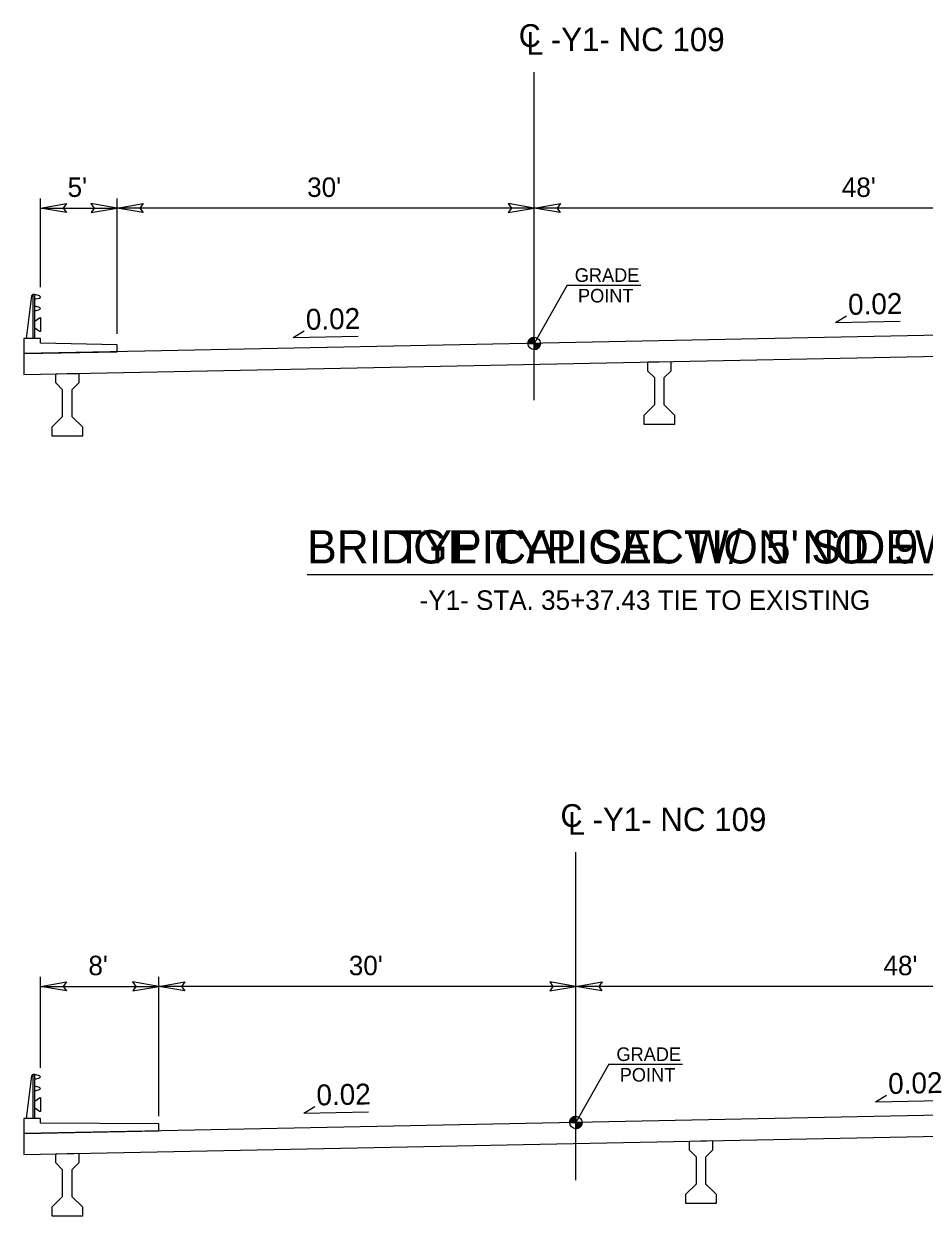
# Model space of a CAD drawing. Extents: x 1640342 to 1730599, y 538663 to 843747.
# Drawn here: x 1730273.6 to 1730338.3, y 539265.8 to 539351.5 of the extents above; entities that cross this region are included whole.
import ezdxf

# ---------------------------------------------------------------- set-up
doc = ezdxf.new("R2010")
doc.units = 0
for name, color, linetype in [('Default', 7, 'Continuous'), ('Typical Grade Point Symbol CELL', 7, 'Continuous'), ('Typical Pavement Slope CELL', 7, 'Continuous'), ('Typical Pavement Slope Information CELL', 7, 'Continuous'), ('Typical Shoulder Slope CELL', 7, 'Continuous'), ('Typical Text Centerline CELL', 7, 'Continuous'), ('Typical Text Grade Point CELL', 7, 'Continuous'), ('Typical Text Label CELL', 7, 'Continuous')]:
    doc.layers.add(name, color=color, linetype=linetype)

msp = doc.modelspace()

# ---------------------------------------------------------------- linework, layer by layer
at = {"layer": 'Default'}
for p, q in [((1730274.745, 539332.597), (1730274.745, 539338.988)), ((1730280.263, 539329.245), (1730280.263, 539338.988)), ((1730274.745, 539338.295), (1730280.263, 539338.295)), ((1730310.263, 539338.295), (1730280.263, 539338.295)), ((1730358.263, 539338.295), (1730310.263, 539338.295)), ((1730274.741, 539276.482), (1730274.741, 539283.029)), ((1730283.26, 539273.008), (1730283.26, 539283.029)), ((1730274.741, 539282.336), (1730283.26, 539282.336)), ((1730313.259, 539282.336), (1730283.26, 539282.336)), ((1730361.259, 539282.336), (1730313.259, 539282.336))]:
    msp.add_line(p, q, dxfattribs=at)
for points in [[(1730276.619, 539337.973), (1730274.745, 539338.295), (1730276.629, 539338.629), (1730276.39, 539338.295)], [(1730278.389, 539337.973), (1730280.263, 539338.295), (1730278.378, 539338.629), (1730278.618, 539338.295)], [(1730282.137, 539337.973), (1730280.263, 539338.295), (1730282.148, 539338.629), (1730281.908, 539338.295)], [(1730308.388, 539337.973), (1730310.263, 539338.295), (1730308.378, 539338.629), (1730308.618, 539338.295)], [(1730312.137, 539337.973), (1730310.263, 539338.295), (1730312.147, 539338.629), (1730311.908, 539338.295)], [(1730276.616, 539282.013), (1730274.741, 539282.336), (1730276.626, 539282.669), (1730276.387, 539282.336)], [(1730281.386, 539282.013), (1730283.26, 539282.336), (1730281.375, 539282.669), (1730281.615, 539282.336)], [(1730285.134, 539282.013), (1730283.26, 539282.336), (1730285.144, 539282.669), (1730284.905, 539282.336)], [(1730311.385, 539282.013), (1730313.259, 539282.336), (1730311.375, 539282.669), (1730311.614, 539282.336)], [(1730315.134, 539282.013), (1730313.259, 539282.336), (1730315.144, 539282.669), (1730314.905, 539282.336)]]:
    msp.add_lwpolyline(points, close=True, dxfattribs=at)
at = {"layer": 'Typical Grade Point Symbol CELL'}
for p, q in [((1730309.812, 539328.564), (1730310.259, 539328.564)), ((1730310.259, 539328.564), (1730310.259, 539329.011)), ((1730310.26, 539328.117), (1730310.259, 539328.564)), ((1730310.706, 539328.564), (1730310.259, 539328.564)), ((1730310.259, 539328.564), (1730310.26, 539328.117)), ((1730313.259, 539272.545), (1730313.259, 539272.992)), ((1730312.812, 539272.545), (1730313.259, 539272.545)), ((1730313.26, 539272.097), (1730313.259, 539272.545)), ((1730313.706, 539272.545), (1730313.259, 539272.545)), ((1730313.259, 539272.545), (1730313.26, 539272.097))]:
    msp.add_line(p, q, dxfattribs=at)
for points in [[(1730309.817, 539328.627), (1730309.817, 539328.564)], [(1730309.826, 539328.673), (1730309.826, 539328.564)], [(1730309.835, 539328.704), (1730309.835, 539328.564)], [(1730309.844, 539328.729), (1730309.844, 539328.564)], [(1730309.853, 539328.75), (1730309.853, 539328.564)], [(1730309.861, 539328.769), (1730309.861, 539328.564)], [(1730309.87, 539328.785), (1730309.87, 539328.564)], [(1730309.879, 539328.799), (1730309.879, 539328.564)], [(1730309.888, 539328.813), (1730309.888, 539328.564)], [(1730309.897, 539328.826), (1730309.897, 539328.564)], [(1730309.906, 539328.838), (1730309.906, 539328.564)], [(1730309.915, 539328.849), (1730309.915, 539328.564)], [(1730309.924, 539328.86), (1730309.924, 539328.564)], [(1730309.933, 539328.87), (1730309.933, 539328.564)], [(1730309.942, 539328.879), (1730309.942, 539328.564)], [(1730309.951, 539328.888), (1730309.951, 539328.564)], [(1730309.96, 539328.896), (1730309.96, 539328.564)], [(1730309.969, 539328.904), (1730309.969, 539328.564)], [(1730309.978, 539328.912), (1730309.978, 539328.564)], [(1730309.987, 539328.919), (1730309.987, 539328.564)], [(1730309.996, 539328.925), (1730309.996, 539328.564)], [(1730310.005, 539328.932), (1730310.005, 539328.564)], [(1730310.014, 539328.938), (1730310.014, 539328.564)], [(1730310.022, 539328.944), (1730310.022, 539328.564)], [(1730310.031, 539328.949), (1730310.031, 539328.564)], [(1730310.04, 539328.953), (1730310.04, 539328.564)], [(1730310.049, 539328.958), (1730310.049, 539328.564)], [(1730310.058, 539328.963), (1730310.058, 539328.564)], [(1730310.067, 539328.967), (1730310.067, 539328.564)], [(1730310.076, 539328.971), (1730310.076, 539328.564)], [(1730310.085, 539328.975), (1730310.085, 539328.564)], [(1730310.094, 539328.979), (1730310.094, 539328.564)], [(1730310.103, 539328.983), (1730310.103, 539328.564)], [(1730310.112, 539328.986), (1730310.112, 539328.564)], [(1730310.121, 539328.989), (1730310.121, 539328.564)], [(1730310.13, 539328.992), (1730310.13, 539328.564)], [(1730310.139, 539328.994), (1730310.139, 539328.564)], [(1730310.148, 539328.997), (1730310.148, 539328.564)], [(1730310.157, 539328.999), (1730310.157, 539328.564)], [(1730310.166, 539329.001), (1730310.166, 539328.564)], [(1730310.175, 539329.003), (1730310.175, 539328.564)], [(1730310.183, 539329.005), (1730310.183, 539328.564)], [(1730310.192, 539329.006), (1730310.192, 539328.564)], [(1730310.201, 539329.007), (1730310.201, 539328.564)], [(1730310.21, 539329.008), (1730310.21, 539328.564)], [(1730310.219, 539329.009), (1730310.219, 539328.564)], [(1730310.228, 539329.01), (1730310.228, 539328.564)], [(1730310.237, 539329.01), (1730310.237, 539328.564)], [(1730310.246, 539329.011), (1730310.246, 539328.564)], [(1730310.255, 539329.011), (1730310.255, 539329.011), (1730310.255, 539328.564)], [(1730310.266, 539328.564), (1730310.266, 539328.117), (1730310.266, 539328.117)], [(1730310.275, 539328.564), (1730310.275, 539328.117)], [(1730310.284, 539328.564), (1730310.284, 539328.118)], [(1730310.293, 539328.564), (1730310.293, 539328.118)], [(1730310.302, 539328.564), (1730310.302, 539328.119)], [(1730310.311, 539328.564), (1730310.311, 539328.12)], [(1730310.32, 539328.564), (1730310.32, 539328.121)], [(1730310.329, 539328.564), (1730310.329, 539328.123)], [(1730310.338, 539328.564), (1730310.338, 539328.124)], [(1730310.346, 539328.564), (1730310.346, 539328.126)], [(1730310.355, 539328.564), (1730310.355, 539328.128)], [(1730310.364, 539328.564), (1730310.364, 539328.13)], [(1730310.373, 539328.564), (1730310.373, 539328.132)], [(1730310.382, 539328.564), (1730310.382, 539328.134)], [(1730310.391, 539328.564), (1730310.391, 539328.136)], [(1730310.4, 539328.564), (1730310.4, 539328.139)], [(1730310.409, 539328.564), (1730310.409, 539328.142)], [(1730310.418, 539328.564), (1730310.418, 539328.145)], [(1730310.427, 539328.564), (1730310.427, 539328.149)], [(1730310.436, 539328.564), (1730310.436, 539328.153)], [(1730310.445, 539328.564), (1730310.445, 539328.157)], [(1730310.454, 539328.564), (1730310.454, 539328.161)], [(1730310.463, 539328.564), (1730310.463, 539328.165)], [(1730310.472, 539328.564), (1730310.472, 539328.17)], [(1730310.481, 539328.564), (1730310.481, 539328.175)], [(1730310.49, 539328.564), (1730310.49, 539328.18)], [(1730310.499, 539328.564), (1730310.499, 539328.186)], [(1730310.507, 539328.564), (1730310.507, 539328.192)], [(1730310.516, 539328.564), (1730310.516, 539328.198)], [(1730310.525, 539328.564), (1730310.525, 539328.204)], [(1730310.534, 539328.564), (1730310.534, 539328.211)], [(1730310.543, 539328.564), (1730310.543, 539328.218)], [(1730310.552, 539328.564), (1730310.552, 539328.226)], [(1730310.561, 539328.564), (1730310.561, 539328.234)], [(1730310.57, 539328.564), (1730310.57, 539328.242)], [(1730310.579, 539328.564), (1730310.579, 539328.251)], [(1730310.588, 539328.564), (1730310.588, 539328.261)], [(1730310.597, 539328.564), (1730310.597, 539328.271)], [(1730310.606, 539328.564), (1730310.606, 539328.282)], [(1730310.615, 539328.564), (1730310.615, 539328.293)], [(1730310.624, 539328.564), (1730310.624, 539328.304)], [(1730310.633, 539328.564), (1730310.633, 539328.317)], [(1730310.642, 539328.564), (1730310.642, 539328.331)], [(1730310.651, 539328.564), (1730310.651, 539328.347)], [(1730310.66, 539328.564), (1730310.66, 539328.364)], [(1730310.668, 539328.564), (1730310.668, 539328.383)], [(1730310.677, 539328.564), (1730310.677, 539328.404)], [(1730310.686, 539328.564), (1730310.686, 539328.431)], [(1730310.695, 539328.564), (1730310.695, 539328.462)], [(1730310.704, 539328.564), (1730310.704, 539328.515)], [(1730312.826, 539272.654), (1730312.826, 539272.545)], [(1730312.835, 539272.685), (1730312.835, 539272.545)], [(1730312.844, 539272.71), (1730312.844, 539272.545)], [(1730312.853, 539272.731), (1730312.853, 539272.545)], [(1730312.861, 539272.749), (1730312.861, 539272.545)], [(1730312.87, 539272.765), (1730312.87, 539272.545)], [(1730312.879, 539272.78), (1730312.879, 539272.545)], [(1730312.888, 539272.794), (1730312.888, 539272.545)], [(1730312.897, 539272.807), (1730312.897, 539272.545)], [(1730312.906, 539272.819), (1730312.906, 539272.545)], [(1730312.915, 539272.83), (1730312.915, 539272.545)], [(1730312.924, 539272.841), (1730312.924, 539272.545)], [(1730312.933, 539272.851), (1730312.933, 539272.545)], [(1730312.942, 539272.86), (1730312.942, 539272.545)], [(1730312.951, 539272.869), (1730312.951, 539272.545)], [(1730312.96, 539272.877), (1730312.96, 539272.545)], [(1730312.969, 539272.885), (1730312.969, 539272.545)], [(1730312.978, 539272.893), (1730312.978, 539272.545)], [(1730312.987, 539272.9), (1730312.987, 539272.545)], [(1730312.996, 539272.906), (1730312.996, 539272.545)], [(1730313.005, 539272.912), (1730313.005, 539272.545)], [(1730313.014, 539272.918), (1730313.014, 539272.545)], [(1730313.022, 539272.924), (1730313.022, 539272.545)], [(1730313.031, 539272.929), (1730313.031, 539272.545)], [(1730313.04, 539272.934), (1730313.04, 539272.545)], [(1730313.049, 539272.939), (1730313.049, 539272.545)], [(1730313.058, 539272.944), (1730313.058, 539272.545)], [(1730313.067, 539272.948), (1730313.067, 539272.545)], [(1730313.076, 539272.952), (1730313.076, 539272.545)], [(1730313.085, 539272.956), (1730313.085, 539272.545)], [(1730313.094, 539272.96), (1730313.094, 539272.545)], [(1730313.103, 539272.964), (1730313.103, 539272.545)], [(1730313.112, 539272.967), (1730313.112, 539272.545)], [(1730313.121, 539272.97), (1730313.121, 539272.545)], [(1730313.13, 539272.973), (1730313.13, 539272.545)], [(1730313.139, 539272.975), (1730313.139, 539272.545)], [(1730313.148, 539272.978), (1730313.148, 539272.545)], [(1730313.157, 539272.98), (1730313.157, 539272.545)], [(1730313.166, 539272.982), (1730313.166, 539272.545)], [(1730313.175, 539272.984), (1730313.175, 539272.545)], [(1730313.183, 539272.986), (1730313.183, 539272.545)], [(1730313.192, 539272.987), (1730313.192, 539272.545)], [(1730313.201, 539272.988), (1730313.201, 539272.545)], [(1730313.21, 539272.989), (1730313.21, 539272.545)], [(1730313.219, 539272.99), (1730313.219, 539272.545)], [(1730313.228, 539272.991), (1730313.228, 539272.545)], [(1730313.237, 539272.991), (1730313.237, 539272.545)], [(1730313.246, 539272.992), (1730313.246, 539272.545)], [(1730313.255, 539272.992), (1730313.255, 539272.992), (1730313.255, 539272.545)], [(1730312.817, 539272.608), (1730312.817, 539272.545)], [(1730313.266, 539272.545), (1730313.266, 539272.097), (1730313.266, 539272.097)], [(1730313.275, 539272.545), (1730313.275, 539272.097)], [(1730313.284, 539272.545), (1730313.284, 539272.098)], [(1730313.293, 539272.545), (1730313.293, 539272.098)], [(1730313.302, 539272.545), (1730313.302, 539272.099)], [(1730313.311, 539272.545), (1730313.311, 539272.1)], [(1730313.32, 539272.545), (1730313.32, 539272.101)], [(1730313.329, 539272.545), (1730313.329, 539272.103)], [(1730313.338, 539272.545), (1730313.338, 539272.104)], [(1730313.346, 539272.545), (1730313.346, 539272.106)], [(1730313.355, 539272.545), (1730313.355, 539272.108)], [(1730313.364, 539272.545), (1730313.364, 539272.11)], [(1730313.373, 539272.545), (1730313.373, 539272.112)], [(1730313.382, 539272.545), (1730313.382, 539272.115)], [(1730313.391, 539272.545), (1730313.391, 539272.117)], [(1730313.4, 539272.545), (1730313.4, 539272.12)], [(1730313.409, 539272.545), (1730313.409, 539272.123)], [(1730313.418, 539272.545), (1730313.418, 539272.126)], [(1730313.427, 539272.545), (1730313.427, 539272.13)], [(1730313.436, 539272.545), (1730313.436, 539272.134)], [(1730313.445, 539272.545), (1730313.445, 539272.138)], [(1730313.454, 539272.545), (1730313.454, 539272.142)], [(1730313.463, 539272.545), (1730313.463, 539272.146)], [(1730313.472, 539272.545), (1730313.472, 539272.151)], [(1730313.481, 539272.545), (1730313.481, 539272.156)], [(1730313.49, 539272.545), (1730313.49, 539272.161)], [(1730313.499, 539272.545), (1730313.499, 539272.167)], [(1730313.507, 539272.545), (1730313.507, 539272.173)], [(1730313.516, 539272.545), (1730313.516, 539272.179)], [(1730313.525, 539272.545), (1730313.525, 539272.185)], [(1730313.534, 539272.545), (1730313.534, 539272.192)], [(1730313.543, 539272.545), (1730313.543, 539272.199)], [(1730313.552, 539272.545), (1730313.552, 539272.207)], [(1730313.561, 539272.545), (1730313.561, 539272.215)], [(1730313.57, 539272.545), (1730313.57, 539272.223)], [(1730313.579, 539272.545), (1730313.579, 539272.232)], [(1730313.588, 539272.545), (1730313.588, 539272.242)], [(1730313.597, 539272.545), (1730313.597, 539272.252)], [(1730313.606, 539272.545), (1730313.606, 539272.262)], [(1730313.615, 539272.545), (1730313.615, 539272.273)], [(1730313.624, 539272.545), (1730313.624, 539272.285)], [(1730313.633, 539272.545), (1730313.633, 539272.298)], [(1730313.642, 539272.545), (1730313.642, 539272.312)], [(1730313.651, 539272.545), (1730313.651, 539272.328)], [(1730313.66, 539272.545), (1730313.66, 539272.345)], [(1730313.668, 539272.545), (1730313.668, 539272.364)], [(1730313.677, 539272.545), (1730313.677, 539272.385)], [(1730313.686, 539272.545), (1730313.686, 539272.412)], [(1730313.695, 539272.545), (1730313.695, 539272.443)], [(1730313.704, 539272.545), (1730313.704, 539272.496)]]:
    msp.add_lwpolyline(points, dxfattribs=at)
for centre in [(1730310.26, 539328.564), (1730313.26, 539272.545)]:
    msp.add_circle(centre, 0.447, dxfattribs=at)
for centre, start, end in [((1730310.26, 539328.564), 90.00929, 180.00929), ((1730310.26, 539328.564), 270.00929, 0.00929), ((1730313.26, 539272.545), 90.00929, 180.00929), ((1730313.26, 539272.545), 270.00929, 0.00929)]:
    msp.add_arc(centre, 0.447, start, end, dxfattribs=at)
at = {"layer": 'Typical Pavement Slope CELL'}
for points in [[(1730274.199, 539332.074), (1730274.116, 539331.991), (1730273.72, 539328.918)], [(1730274.345, 539332.074), (1730274.199, 539332.074)], [(1730274.199, 539332.074), (1730274.199, 539328.918)], [(1730274.345, 539328.918), (1730274.345, 539332.074)], [(1730274.345, 539332.074), (1730274.428, 539332.074), (1730274.658, 539332.011), (1730274.741, 539331.907)], [(1730274.741, 539331.907), (1730274.658, 539331.803), (1730274.428, 539331.741), (1730274.345, 539331.741)], [(1730274.345, 539331.241), (1730274.428, 539331.241), (1730274.658, 539331.178), (1730274.741, 539331.074)], [(1730274.741, 539331.074), (1730274.658, 539330.97), (1730274.428, 539330.907), (1730274.345, 539330.907)], [(1730274.345, 539330.168), (1730274.673, 539330.407), (1730274.762, 539330.418)], [(1730274.762, 539330.418), (1730274.762, 539329.418)], [(1730344.259, 539329.244), (1730282.263, 539328.004), (1730273.554, 539327.83)], [(1730274.762, 539329.418), (1730274.673, 539329.428), (1730274.345, 539329.668)], [(1730273.554, 539327.83), (1730273.554, 539326.33)], [(1730273.554, 539326.33), (1730344.259, 539327.744)], [(1730318.428, 539327.227), (1730319.261, 539327.244), (1730320.094, 539327.261)], [(1730318.428, 539326.577), (1730318.428, 539327.227)], [(1730320.094, 539327.261), (1730320.094, 539326.577)], [(1730275.846, 539326.376), (1730276.679, 539326.392), (1730277.513, 539326.409)], [(1730275.846, 539325.726), (1730275.846, 539326.376)], [(1730277.513, 539326.409), (1730277.513, 539325.726)], [(1730318.928, 539326.077), (1730318.428, 539326.577)], [(1730318.928, 539324.161), (1730318.928, 539326.077)], [(1730320.094, 539326.577), (1730319.594, 539326.077)], [(1730319.594, 539326.077), (1730319.594, 539324.161)], [(1730276.346, 539325.226), (1730275.846, 539325.726)], [(1730276.346, 539323.309), (1730276.346, 539325.226)], [(1730277.513, 539325.726), (1730277.013, 539325.226)], [(1730277.013, 539325.226), (1730277.013, 539323.309)], [(1730318.178, 539323.411), (1730318.928, 539324.161)], [(1730319.594, 539324.161), (1730320.344, 539323.411)], [(1730275.596, 539322.559), (1730276.346, 539323.309)], [(1730277.013, 539323.309), (1730277.763, 539322.559)], [(1730318.178, 539322.744), (1730318.178, 539323.411)], [(1730320.344, 539323.411), (1730320.344, 539322.744)], [(1730275.596, 539321.892), (1730275.596, 539322.559)], [(1730277.763, 539322.559), (1730277.763, 539321.892)], [(1730320.344, 539322.744), (1730318.178, 539322.744)], [(1730277.763, 539321.892), (1730276.679, 539321.892), (1730275.596, 539321.892)], [(1730274.199, 539275.995), (1730274.116, 539275.911), (1730273.72, 539272.838)], [(1730274.345, 539275.995), (1730274.199, 539275.995)], [(1730274.199, 539275.995), (1730274.199, 539272.838)], [(1730274.345, 539272.838), (1730274.345, 539275.995)], [(1730274.345, 539275.995), (1730274.428, 539275.995), (1730274.658, 539275.932), (1730274.741, 539275.828)], [(1730274.345, 539275.828), (1730274.345, 539275.995)], [(1730274.741, 539275.828), (1730274.658, 539275.724), (1730274.428, 539275.661), (1730274.345, 539275.661)], [(1730274.345, 539275.661), (1730274.345, 539275.828)], [(1730274.345, 539275.161), (1730274.428, 539275.161), (1730274.658, 539275.099), (1730274.741, 539274.995)], [(1730274.345, 539274.995), (1730274.345, 539275.161)], [(1730274.741, 539274.995), (1730274.658, 539274.891), (1730274.428, 539274.828), (1730274.345, 539274.828)], [(1730274.345, 539274.828), (1730274.345, 539274.995)], [(1730274.345, 539274.089), (1730274.673, 539274.328), (1730274.762, 539274.339)], [(1730274.345, 539273.839), (1730274.345, 539274.089)], [(1730274.345, 539273.589), (1730274.345, 539273.839)], [(1730274.762, 539273.339), (1730274.673, 539273.349), (1730274.345, 539273.589)], [(1730274.762, 539274.339), (1730274.762, 539273.339)], [(1730344.256, 539273.165), (1730282.263, 539271.925), (1730273.554, 539271.751)], [(1730273.554, 539271.751), (1730273.554, 539270.251)], [(1730273.554, 539270.251), (1730344.256, 539271.665)], [(1730321.426, 539271.208), (1730322.259, 539271.225)], [(1730321.426, 539270.558), (1730321.426, 539271.208)], [(1730322.259, 539271.225), (1730323.093, 539271.241)], [(1730323.093, 539271.241), (1730323.093, 539270.558)], [(1730275.846, 539270.296), (1730276.679, 539270.313), (1730277.513, 539270.33)], [(1730275.846, 539269.646), (1730275.846, 539270.296)], [(1730277.513, 539270.33), (1730277.513, 539269.646)], [(1730321.926, 539270.058), (1730321.426, 539270.558)], [(1730321.926, 539268.141), (1730321.926, 539270.058)], [(1730323.093, 539270.558), (1730322.593, 539270.058)], [(1730322.593, 539270.058), (1730322.593, 539268.141)], [(1730276.346, 539269.146), (1730275.846, 539269.646)], [(1730277.513, 539269.646), (1730277.013, 539269.146)], [(1730276.346, 539267.23), (1730276.346, 539269.146)], [(1730277.013, 539269.146), (1730277.013, 539267.23)], [(1730321.176, 539267.391), (1730321.926, 539268.141)], [(1730322.593, 539268.141), (1730323.343, 539267.391)], [(1730275.596, 539266.48), (1730276.346, 539267.23)], [(1730277.013, 539267.23), (1730277.763, 539266.48)], [(1730321.176, 539266.725), (1730321.176, 539267.391)], [(1730322.259, 539266.725), (1730321.176, 539266.725)], [(1730323.343, 539266.725), (1730322.259, 539266.725)], [(1730323.343, 539267.391), (1730323.343, 539266.725)], [(1730275.596, 539265.813), (1730275.596, 539266.48)], [(1730277.763, 539265.813), (1730276.679, 539265.813), (1730275.596, 539265.813)], [(1730277.763, 539266.48), (1730277.763, 539265.813)]]:
    msp.add_lwpolyline(points, dxfattribs=at)
at = {"layer": 'Typical Pavement Slope Information CELL'}
for p, q in [((1730331.933, 539330.065), (1730332.716, 539330.538)), ((1730331.933, 539330.065), (1730336.592, 539330.158)), ((1730292.933, 539328.985), (1730293.716, 539329.458)), ((1730292.933, 539328.985), (1730297.592, 539329.078)), ((1730334.818, 539274.044), (1730335.601, 539274.517)), ((1730293.697, 539273.221), (1730294.48, 539273.694)), ((1730334.818, 539274.044), (1730339.477, 539274.137)), ((1730293.697, 539273.221), (1730298.356, 539273.314))]:
    msp.add_line(p, q, dxfattribs=at)
at = {"layer": 'Typical Shoulder Slope CELL'}
for points in [[(1730280.263, 539327.964), (1730280.262, 539328.464), (1730274.763, 539328.574), (1730274.762, 539328.918), (1730273.555, 539328.918), (1730273.554, 539327.83)], [(1730273.554, 539327.83), (1730280.263, 539327.964)], [(1730283.261, 539272.445), (1730274.763, 539272.495), (1730274.762, 539272.838), (1730273.555, 539272.838), (1730273.554, 539271.751)], [(1730273.554, 539271.751), (1730283.262, 539271.945)], [(1730283.262, 539271.945), (1730283.261, 539272.445)]]:
    msp.add_lwpolyline(points, dxfattribs=at)
at = {"layer": 'Typical Text Centerline CELL'}
for p, q in [((1730310.259, 539324.471), (1730310.259, 539348.07)), ((1730313.259, 539268.391), (1730313.259, 539291.991))]:
    msp.add_line(p, q, dxfattribs=at)
at = {"layer": 'Typical Text Grade Point CELL'}
for p, q in [((1730312.631, 539332.754), (1730310.259, 539328.564)), ((1730312.631, 539332.754), (1730317.934, 539332.754)), ((1730315.631, 539276.735), (1730313.259, 539272.545)), ((1730315.631, 539276.735), (1730320.934, 539276.735))]:
    msp.add_line(p, q, dxfattribs=at)
at = {"layer": 'Typical Text Label CELL'}
for p, q in [((1730293.933, 539311.944), (1730344.602, 539311.944)), ((1730300.31, 539311.944), (1730338.126, 539311.944))]:
    msp.add_line(p, q, dxfattribs=at)

# ---------------------------------------------------------------- texts
at = {"layer": 'Default'}
for s, height, rotation, p in [("5'", 1.4, 0, (1730276.702, 539339.095)), ('0.02', 1.5, 1.14576, (1730332.852, 539330.616)), ('0.02', 1.5, 1.14576, (1730293.852, 539329.536)), ("8'", 1.4, 0, (1730278.199, 539283.136)), ('0.02', 1.5, 1.14576, (1730335.737, 539274.594)), ('0.02', 1.5, 1.14576, (1730294.616, 539273.772))]:
    msp.add_text(s, height=height, rotation=rotation, dxfattribs=at).set_placement(p)
for s, p in [("30'", (1730293.934, 539339.095)), ("48'", (1730332.389, 539339.095)), ("30'", (1730296.931, 539283.136)), ("48'", (1730335.385, 539283.136))]:
    msp.add_text(s, height=1.4, dxfattribs=at).set_placement(p)
at = {"layer": 'Typical Text Centerline CELL'}
for s, height, rotation, p in [('C', 1.639, 0.0531, (1730309.154, 539349.876)), ('L', 1.64, 360, (1730309.7, 539349.317)), ('-Y1- NC 109', 1.68295, 359.95053, (1730311.454, 539349.584)), ('C', 1.639, 0.04425, (1730312.154, 539293.797)), ('-Y1- NC 109', 1.68295, 359.94168, (1730314.454, 539293.504)), ('L', 1.64, 359.99115, (1730312.7, 539293.237))]:
    msp.add_text(s, height=height, rotation=rotation, dxfattribs=at).set_placement(p)
at = {"layer": 'Typical Text Grade Point CELL'}
for s, p in [('GRADE', (1730313.177, 539332.988)), ('POINT', (1730313.413, 539331.507)), ('GRADE', (1730316.177, 539276.969)), ('POINT', (1730316.413, 539275.487))]:
    msp.add_text(s, height=0.978, rotation=359.99977, dxfattribs=at).set_placement(p)
at = {"layer": 'Typical Text Label CELL'}
for s, p in [("BRIDGE TYPICAL W/  5' SIDEWALKS", (1730293.933, 539312.744)), ('TYPICAL SECTION NO. 9', (1730300.277, 539312.744))]:
    msp.add_text(s, height=2.38712, rotation=360, dxfattribs=at).set_placement(p)
msp.add_text('-Y1- STA. 35+37.43 TIE TO EXISTING', height=1.4, dxfattribs=at).set_placement((1730302.021, 539309.406))

doc.saveas('drawing.dxf')
